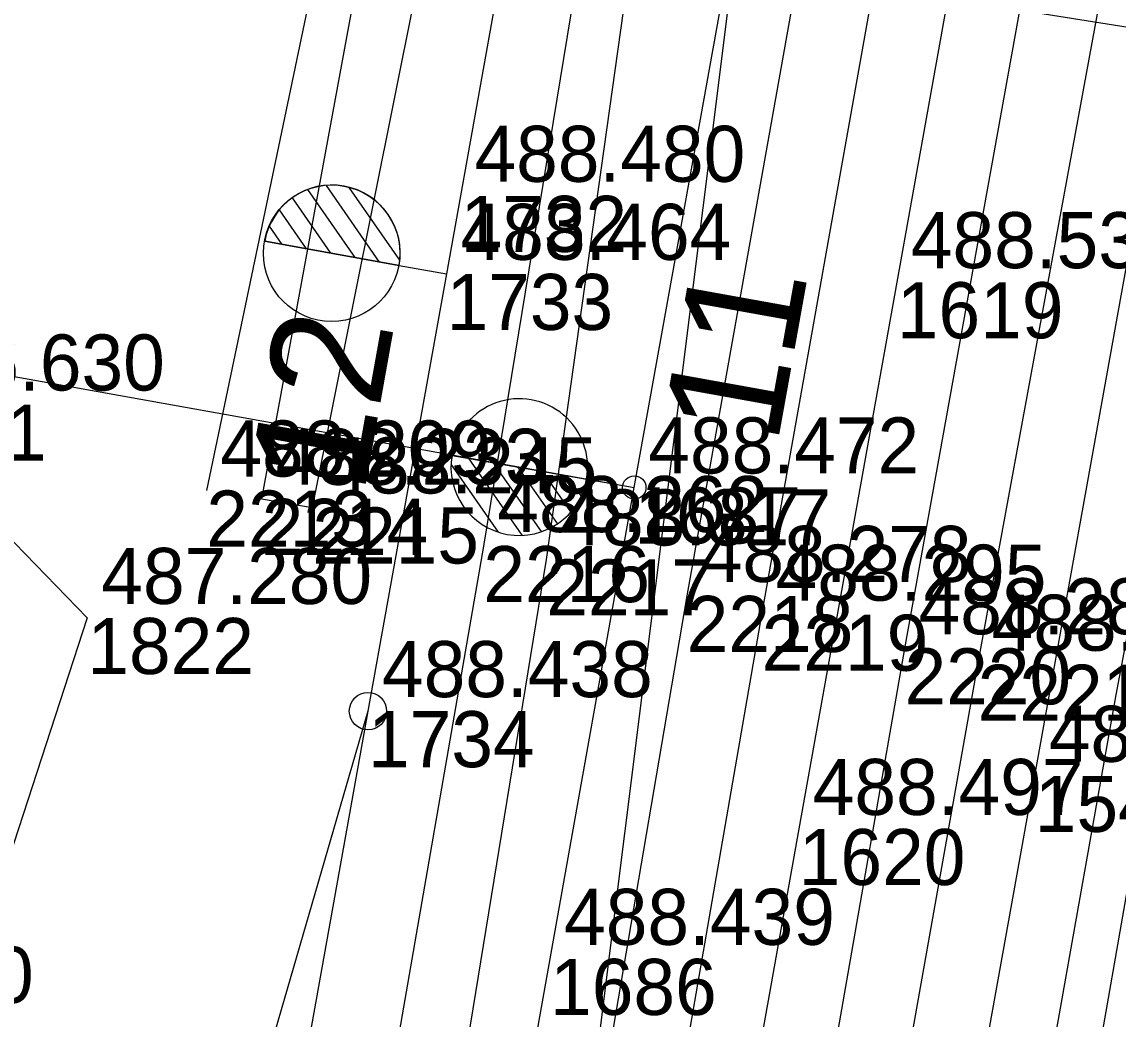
# Model space of a CAD drawing. Extents: x -874038 to -859694, y -1059487 to -1049069.
# Drawn here: x -866535.1 to -866511.62, y -1050060.46 to -1050039.11 of the extents above; entities that cross this region are included whole.
import ezdxf

# ---------------------------------------------------------------- set-up
doc = ezdxf.new("R2010")
doc.units = 0
for name, color, linetype in [('Vrstva 1', 7, 'Continuous'), ('Vrstva 2', 7, 'Continuous'), ('Vrstva 26', 7, 'Continuous'), ('Vrstva 4', 7, 'Continuous'), ('Vrstva 44', 7, 'Continuous'), ('Vrstva 51', 7, 'Continuous'), ('Vrstva 60', 7, 'Continuous'), ('Vrstva 61', 7, 'Continuous'), ('Vrstva 63', 7, 'Continuous')]:
    doc.layers.add(name, color=color, linetype=linetype)

msp = doc.modelspace()

# ---------------------------------------------------------------- linework, layer by layer
at = {"layer": 'Vrstva 1'}
for p, q in [((-866510.541, -1050039.364), (-866565.694, -1050030.588)), ((-866576.623, -1050039.31), (-866521.983, -1050049.076))]:
    msp.add_line(p, q, dxfattribs=at)
for points in [[(-866520.029, -1050092.29), (-866519.437, -1050088.989), (-866518.845, -1050085.689), (-866517.727, -1050079.33), (-866515.611, -1050067.519), (-866513.405, -1050055.25), (-866511.555, -1050044.976), (-866511.139, -1050042.697), (-866510.541, -1050039.364), (-866509.944, -1050036.031), (-866509.448, -1050033.247), (-866507.419, -1050021.95), (-866505.401, -1050010.69)], [(-866520.607, -1050014.431), (-866521.668, -1050020.306), (-866522.082, -1050022.602), (-866523.879, -1050032.621), (-866525.707, -1050042.832), (-866526.006, -1050044.503)], [(-866511.681, -1050018.561), (-866514.099, -1050032.058), (-866516.36, -1050044.681), (-866518.461, -1050056.388), (-866520.773, -1050069.325), (-866522.349, -1050078.102), (-866522.401, -1050078.39), (-866522.453, -1050078.678), (-866523.024, -1050081.894), (-866524.906, -1050092.359)], [(-866525.037, -1050066.174), (-866523.787, -1050059.169), (-866521.983, -1050049.076)]]:
    msp.add_lwpolyline(points, dxfattribs=at)
msp.add_circle((-866521.983, -1050049.076), 0.25, dxfattribs=at)
at = {"layer": 'Vrstva 2'}
for p, q in [((-866527.959, -1050044.155), (-866528.973, -1050042.697)), ((-866527.438, -1050044.249), (-866528.578, -1050042.608)), ((-866527.007, -1050044.211), (-866528.091, -1050042.652)), ((-866528.482, -1050044.06), (-866529.306, -1050042.875)), ((-866529.003, -1050043.967), (-866529.583, -1050043.133)), ((-866529.526, -1050043.873), (-866529.798, -1050043.481)), ((-866527.019, -1050044.324), (-866529.9, -1050043.805)), ((-866529.9, -1050043.805), (-866527.019, -1050044.323)), ((-866527.019, -1050044.323), (-866527.019, -1050044.324)), ((-866527.018, -1050044.324), (-866526.006, -1050044.503)), ((-866525.888, -1050048.381), (-866523.006, -1050048.896)), ((-866525.888, -1050048.382), (-866525.888, -1050048.381)), ((-866525.886, -1050048.39), (-866521.983, -1050049.076)), ((-866524.894, -1050050.03), (-866525.906, -1050048.577)), ((-866524.384, -1050050.098), (-866525.536, -1050048.443)), ((-866523.974, -1050050.021), (-866525.007, -1050048.538)), ((-866523.631, -1050049.849), (-866524.478, -1050048.632)), ((-866523.344, -1050049.597), (-866523.949, -1050048.728)), ((-866523.121, -1050049.252), (-866523.42, -1050048.822))]:
    msp.add_line(p, q, dxfattribs=at)
for points in [[(-866521.983, -1050049.076), (-866519.754, -1050036.664), (-866516.939, -1050020.982)], [(-866526.006, -1050044.503), (-866527.688, -1050053.865), (-866530.843, -1050071.429)], [(-866527.688, -1050053.865), (-866532.874, -1050071.723)]]:
    msp.add_lwpolyline(points, dxfattribs=at)
for centre, radius in [((-866528.467, -1050044.061), 1.462), ((-866527.688, -1050053.865), 0.4)]:
    msp.add_circle(centre, radius, dxfattribs=at)
for centre, radius, start, end in [((-866528.459, -1050044.064), 1.464, 349.8103, 169.7711), ((-866524.445, -1050048.638), 1.462, 349.8033, 170.2729), ((-866524.446, -1050048.639), 1.464, 169.8929, 349.8537)]:
    msp.add_arc(centre, radius, start, end, dxfattribs=at)
at = {"layer": 'Vrstva 26'}
msp.add_lwpolyline([(-866546.38, -1050038.05), (-866544.19, -1050038.96), (-866542.91, -1050040.41), (-866538.14, -1050047.3), (-866533.7, -1050051.87), (-866537.53, -1050063.6), (-866542.94, -1050072.18), (-866547.43, -1050080), (-866552.27, -1050090.53), (-866551.85, -1050091.63), (-866550.11, -1050092.66), (-866544.23, -1050095.77), (-866540.12, -1050097.26), (-866539.2, -1050098.82), (-866542.21, -1050110.71), (-866542.86, -1050116.42), (-866543.2, -1050123.1), (-866543.76, -1050127.15), (-866546.09, -1050137.19), (-866548.37, -1050150.19)], dxfattribs=at)
at = {"layer": 'Vrstva 4'}
msp.add_lwpolyline([(-866516.851, -1049973.36), (-866521.725, -1049998.988), (-866527.321, -1050030.858), (-866531.15, -1050049.142)], dxfattribs=at)
at = {"layer": 'Vrstva 44'}
msp.add_lwpolyline([(-866509.895, -1050048.956), (-866514.817, -1050077.058)], dxfattribs=at)
at = {"layer": 'Vrstva 51'}
for points in [[(-866439.226, -1049649.963), (-866443.579, -1049674.757), (-866448.682, -1049703.38), (-866452.493, -1049724.498), (-866456.877, -1049748.527), (-866461.642, -1049775.113), (-866467.382, -1049807.574), (-866471.13, -1049828.317), (-866475.932, -1049855.022), (-866481.259, -1049884.801), (-866486.712, -1049915.307), (-866492.117, -1049945.397), (-866497.64, -1049976.081), (-866503.971, -1050011.004), (-866508.417, -1050036.128), (-866511.666, -1050053.513), (-866516.483, -1050080.611), (-866520.346, -1050102.415), (-866524.288, -1050124.418), (-866526.521, -1050137.454), (-866528.954, -1050155.58), (-866528.05, -1050155.675)], [(-866453.979, -1049684.488), (-866456.641, -1049701.853), (-866460.307, -1049723.314), (-866464.657, -1049747.386), (-866469.345, -1049773.914), (-866474.866, -1049804.135), (-866479.845, -1049832.016), (-866483.667, -1049853.618), (-866489.131, -1049884.244), (-866494.586, -1049914.43), (-866500.176, -1049945.604), (-866505.199, -1049973.887), (-866510.025, -1050000.496), (-866514.699, -1050026.21), (-866519.256, -1050051.8), (-866523.927, -1050078.644), (-866524.675, -1050078.426), (-866525.036, -1050080.024), (-866524.174, -1050080.18), (-866525.388, -1050086.784), (-866526.248, -1050086.673)], [(-866448.726, -1049685.146), (-866451.812, -1049702.734), (-866455.701, -1049724.05), (-866460.063, -1049748.031), (-866464.708, -1049774.692), (-866470.384, -1049806.665), (-866475.219, -1049832.693), (-866479.023, -1049854.381), (-866484.549, -1049884.944), (-866489.883, -1049914.85), (-866495.507, -1049946.261), (-866500.585, -1049974.783), (-866505.37, -1050001.274), (-866511.419, -1050035.38), (-866514.629, -1050052.871), (-866519.458, -1050079.957), (-866523.397, -1050101.797), (-866526.913, -1050121.83), (-866527.705, -1050121.72)], [(-866471.436, -1049731.507), (-866472.344, -1049731.356), (-866475.419, -1049745.145), (-866480.25, -1049772.284), (-866482.576, -1049785.293), (-866486.361, -1049806.977), (-866490.991, -1049833.053), (-866494.528, -1049852.256), (-866499.688, -1049881.088), (-866505.438, -1049912.86), (-866511.402, -1049946.076), (-866512.964, -1049955.598), (-866515.985, -1049972.06), (-866520.77, -1049998.898), (-866526.612, -1050031.068), (-866529.966, -1050049.319), (-866528.881, -1050049.504)], [(-866471.436, -1049731.507), (-866473.885, -1049745.533), (-866478.681, -1049772.574), (-866480.981, -1049785.287), (-866484.99, -1049807.117), (-866489.644, -1049833.403), (-866493.128, -1049852.501), (-866498.213, -1049881.48), (-866503.949, -1049912.932), (-866510.011, -1049946.403), (-866514.624, -1049972.373), (-866519.407, -1049998.989), (-866525.248, -1050031.384), (-866528.881, -1050049.504)], [(-866471.016, -1049773.685), (-866476.484, -1049803.977), (-866481.555, -1049831.79), (-866485.436, -1049853.295), (-866490.948, -1049884.075), (-866496.287, -1049914.188), (-866501.929, -1049945.418), (-866506.991, -1049973.56), (-866511.755, -1050000.237), (-866516.321, -1050025.964), (-866520.861, -1050051.398), (-866525.567, -1050079.041), (-866526.248, -1050086.673)], [(-866466.314, -1049774.44), (-866471.726, -1049804.616), (-866476.715, -1049832.432), (-866480.575, -1049854.106), (-866486.067, -1049884.724), (-866491.471, -1049914.694), (-866497.1, -1049946.087), (-866502.186, -1049974.401), (-866506.966, -1050001.089), (-866513.059, -1050035.107), (-866516.195, -1050052.52), (-866520.924, -1050079.589), (-866524.795, -1050101.451), (-866527.705, -1050121.72)], [(-866521.046, -1050030.485), (-866521.931, -1050030.313), (-866525.217, -1050050.331), (-866530.148, -1050078.749), (-866531.866, -1050100.892), (-866532.622, -1050121.781), (-866533.36, -1050136.854), (-866534.054, -1050155.271), (-866534.952, -1050175.536), (-866535.726, -1050193.321), (-866547.487, -1050193.175), (-866547.813, -1050194.658), (-866535.771, -1050195.403), (-866535.88, -1050197.541)], [(-866521.046, -1050030.485), (-866523.868, -1050050.617), (-866528.363, -1050078.124), (-866529.218, -1050078.004), (-866529.294, -1050079.563), (-866528.699, -1050079.705), (-866530.248, -1050100.845), (-866531.14, -1050122.097), (-866531.433, -1050131.179), (-866532.424, -1050131.166), (-866532.417, -1050132.689), (-866531.67, -1050132.727), (-866531.815, -1050136.929), (-866532.552, -1050155.473)]]:
    msp.add_lwpolyline(points, dxfattribs=at)
at = {"layer": 'Vrstva 60'}
for p, q in [((-866525.707, -1050042.832), (-866525.707, -1050042.832)), ((-866526.006, -1050044.503), (-866526.006, -1050044.503)), ((-866516.36, -1050044.681), (-866516.36, -1050044.681)), ((-866521.983, -1050049.076), (-866521.983, -1050049.076)), ((-866531.15, -1050049.142), (-866531.15, -1050049.142)), ((-866529.966, -1050049.319), (-866529.966, -1050049.319)), ((-866528.881, -1050049.504), (-866528.881, -1050049.504)), ((-866525.217, -1050050.331), (-866525.217, -1050050.331)), ((-866523.868, -1050050.617), (-866523.868, -1050050.617)), ((-866520.861, -1050051.398), (-866520.861, -1050051.398)), ((-866533.7, -1050051.87), (-866533.7, -1050051.87)), ((-866519.256, -1050051.8), (-866519.256, -1050051.8)), ((-866516.195, -1050052.52), (-866516.195, -1050052.52)), ((-866514.629, -1050052.871), (-866514.629, -1050052.871)), ((-866511.666, -1050053.513), (-866511.666, -1050053.513)), ((-866527.688, -1050053.865), (-866527.688, -1050053.865)), ((-866513.405, -1050055.25), (-866513.405, -1050055.25)), ((-866518.461, -1050056.388), (-866518.461, -1050056.388)), ((-866523.787, -1050059.169), (-866523.787, -1050059.169))]:
    msp.add_line(p, q, dxfattribs=at)
at = {"layer": 'Vrstva 63'}
msp.add_line((-866548.702, -1050268.572), (-866500.252, -1049881.052), dxfattribs=at)

# ---------------------------------------------------------------- texts
at = {"layer": 'Vrstva 2'}
for s, rotation, p in [('11', 79.7882, (-866518.923, -1050048.189)), ('12', 79.8359, (-866527.777, -1050049.248))]:
    msp.add_text(s, height=2.5, rotation=rotation, dxfattribs=at).set_placement(p)
at = {"layer": 'Vrstva 60'}
for s, p in [('1732', (-866525.707, -1050044.032)), ('1733', (-866526.006, -1050045.703)), ('1619', (-866516.36, -1050045.881)), ('1821', (-866538.14, -1050048.5)), ('1687', (-866521.983, -1050050.276)), ('2213', (-866531.15, -1050050.342)), ('2214', (-866529.966, -1050050.519)), ('2215', (-866528.881, -1050050.704)), ('2216', (-866525.217, -1050051.531)), ('2217', (-866523.868, -1050051.817)), ('2218', (-866520.861, -1050052.598)), ('1822', (-866533.7, -1050053.07)), ('2219', (-866519.256, -1050053)), ('2220', (-866516.195, -1050053.72)), ('2221', (-866514.629, -1050054.071)), ('1734', (-866527.688, -1050055.065)), ('1543', (-866513.405, -1050056.45)), ('1620', (-866518.461, -1050057.588)), ('1686', (-866523.787, -1050060.369))]:
    msp.add_text(s, height=1.2, dxfattribs=at).set_placement(p)
at = {"layer": 'Vrstva 61'}
for s, p in [('488.480', (-866525.407, -1050042.532)), ('488.464', (-866525.706, -1050044.203)), ('488.535', (-866516.06, -1050044.381)), ('486.630', (-866537.84, -1050047)), ('488.209', (-866530.85, -1050048.842)), ('488.472', (-866521.683, -1050048.776)), ('488.233', (-866529.666, -1050049.019)), ('488.245', (-866528.581, -1050049.204)), ('488.262', (-866524.917, -1050050.031)), ('488.317', (-866523.568, -1050050.317)), ('488.278', (-866520.561, -1050051.098)), ('487.280', (-866533.4, -1050051.57)), ('488.295', (-866518.956, -1050051.5)), ('488.281', (-866515.895, -1050052.22)), ('488.239', (-866514.329, -1050052.571)), ('488.438', (-866527.388, -1050053.565)), ('488.417', (-866513.105, -1050054.95)), ('488.497', (-866518.161, -1050056.088)), ('488.439', (-866523.487, -1050058.869)), ('488.190', (-866540.65, -1050060.11))]:
    msp.add_text(s, height=1.2, dxfattribs=at).set_placement(p)

doc.saveas('drawing.dxf')
